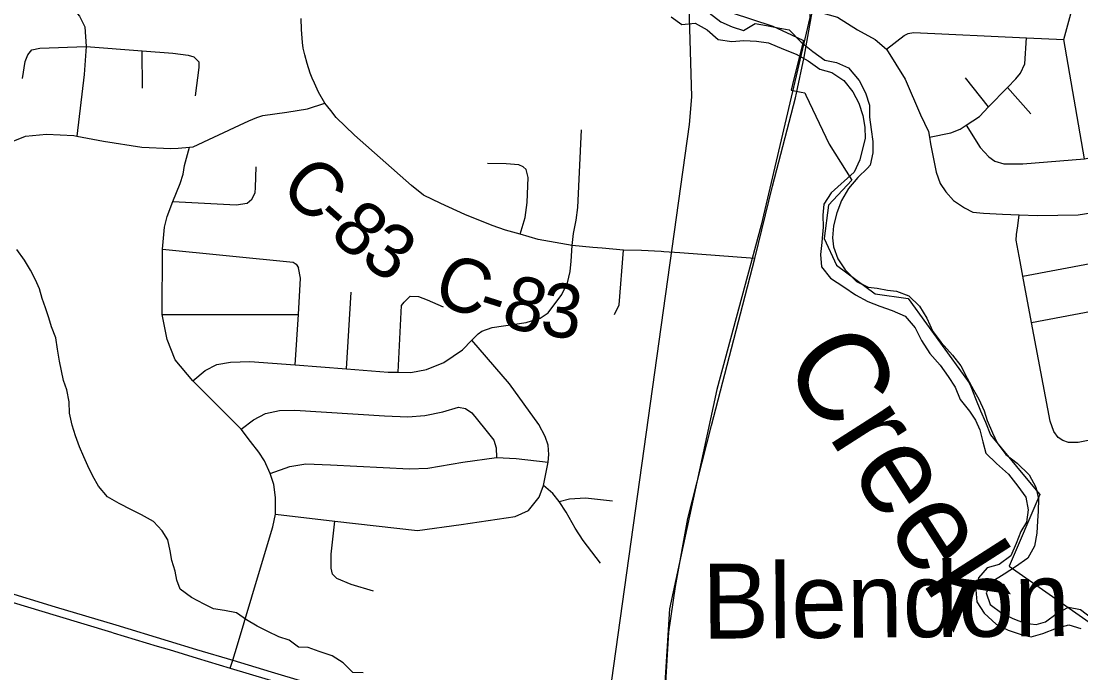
# Model space of a CAD drawing. Extents: x 114604 to 551442, y 316898 to 567001.
# Drawn here: x 222448 to 228346, y 430594 to 434221 of the extents above; entities that cross this region are included whole.
import ezdxf

# ---------------------------------------------------------------- set-up
doc = ezdxf.new("R2010")
doc.units = 0
for name, color, linetype in [('_CIVIL_CONSTRUCTION', 7, 'Continuous'), ('DV_X_County_Line', 7, 'Continuous'), ('GE_P_Alignment_1000_Bearings', 7, 'Continuous'), ('GE_P_Alignment_1000_Cardinal_Points', 7, 'Continuous'), ('GE_P_Alignment_100_Cardinal_Points', 7, 'Continuous'), ('GE_P_Alignment_100_Stations', 7, 'Continuous'), ('GE_P_Alignment_500_Bearings', 7, 'Continuous'), ('PM_P_Cells', 7, 'Continuous'), ('PM_P_CL_Double_Solid', 7, 'Continuous'), ('RD_P_GR_Rt', 7, 'Continuous')]:
    doc.layers.add(name, color=color, linetype=linetype)

msp = doc.modelspace()

# ---------------------------------------------------------------- linework, layer by layer
at = {"layer": '_CIVIL_CONSTRUCTION'}
for points in [[(226763.6, 433820.5), (226805.3, 434020), (226853.2, 434283.2), (226864.8, 434437.3), (226867.9, 434808), (226879.8, 435271.4), (226892.4, 435685.2)], [(226464, 432641.7), (226531.2, 432899.6), (226629.8, 433303.2), (226758.3, 433795), (226763.6, 433820.5)], [(226018.5, 430182.7), (226029.7, 430445.4), (226053.5, 430820.9), (226090.1, 431074.4), (226159.3, 431453.8), (226289.5, 431971.1), (226464, 432641.7)], [(220205.4, 431578), (220256.1, 431565.3), (220537.7, 431494.3), (220815.5, 431423.1), (221135.8, 431341.5), (221270.3, 431308), (221490.1, 431251.4), (221653.6, 431207.2), (221965.2, 431116.7), (222320.8, 431009), (222642.6, 430912.5), (222950, 430819.6), (222960.1, 430816.5), (223205.3, 430743), (223271.7, 430723.1), (223428.2, 430676), (223611.7, 430620), (223822.2, 430556.9), (224008.9, 430501.5), (224177.8, 430448.3), (224335.5, 430397.1), (224531.1, 430329.5), (224680.3, 430274.1)], [(220209.9, 431624.3), (220266.6, 431609.9), (220548.2, 431538.8), (220826, 431467.7), (221146.3, 431386), (221280.8, 431352.5), (221503.5, 431295.1), (221664.7, 431251.2), (221963.1, 431164.8), (222334.4, 431053.5), (222637.6, 430961.4), (222973.7, 430860.9), (223265.2, 430772.3), (223424.3, 430724.6), (223625.4, 430664.4)], [(223625.4, 430664.4), (223839.6, 430599.9), (224019.2, 430545.6), (224178.4, 430496.1), (224352, 430438.9), (224529.7, 430378.5), (224748.2, 430300.8)]]:
    msp.add_lwpolyline(points, dxfattribs=at)
at = {"layer": 'DV_X_County_Line'}
for points in [[(226065.4, 434245), (226125.6, 434203), (226199.6, 434209.2), (226265.8, 434173.3), (226328, 434119.3), (226404.1, 434107.5)], [(226277.6, 434267.5), (226341.8, 434217.6), (226406, 434189.7), (226468.1, 434169.8), (226534.1, 434208), (226596.2, 434196.2), (226662.3, 434184.3), (226722.4, 434172.4), (226788.7, 434104.4), (226854.9, 434052.5), (226921.1, 434004.5), (226985.2, 433990.7), (227053.3, 433960.8), (227111.6, 433890.8), (227147.8, 433822.7), (227170, 433752.6), (227170.1, 433686.4), (227178.3, 433618.3), (227188.5, 433552.2), (227188.6, 433488), (227172.8, 433419.8)], [(226404.1, 434107.5), (226470.2, 434113.7), (226540.3, 434109.8), (226608.4, 434100), (226690.6, 434066.1), (226760.8, 434038.2), (226829, 434000.3), (226893.2, 433954.3), (226959.3, 433934.5), (227027.5, 433890.5), (227077.7, 433828.5), (227109.9, 433764.5), (227132.1, 433696.4), (227144.2, 433630.2), (227146.4, 433568.1), (227128.5, 433503.9), (227116.6, 433449.7), (227084.7, 433381.5), (226956.9, 433264.9), (226914.9, 433202.7), (226909.1, 433140.5), (226911.2, 433074.4), (226906.1, 433013.5)], [(227172.8, 433419.8), (227157.9, 433402.1), (227104.8, 433351.5), (227052.9, 433289.2), (227013, 433223), (226987.1, 433154.7), (226969.3, 433082.5), (226963.4, 433014.4), (226969.6, 432964.3), (226993.7, 432898.2), (227034, 432836.1), (227098.2, 432772.1), (227162.4, 432740.2), (227212.4, 432734.3), (227270.5, 432724.5)], [(226906.1, 433013.5), (226903.6, 432988.5), (226897.6, 432922), (226901.7, 432853.8), (226952, 432789.8), (227026.2, 432741.9), (227092.3, 432697.9), (227160.5, 432660), (227226.7, 432634.1), (227296.8, 432610.3), (227369, 432578.4), (227423.2, 432514.4), (227459.4, 432444.3), (227505.7, 432372.2), (227563.9, 432306.2), (227608.1, 432244.2), (227646.3, 432184.2), (227674.5, 432116.1), (227726.7, 432050.1), (227758.9, 432000), (227783, 431946), (227801.2, 431879.9), (227817.4, 431815.7), (227877.6, 431759.8), (227943.8, 431699.8), (227996, 431633.8), (228040.3, 431571.7), (228052.4, 431501.6), (228044.6, 431433.4), (228012.7, 431381.2), (227986.8, 431313), (227956.9, 431244.8), (227890.9, 431196.5), (227824.9, 431178.3), (227776.9, 431122), (227761.1, 431055.8), (227767.2, 430989.7), (227807.4, 430925.6), (227875.7, 430865.7), (227941.8, 430831.8), (228014, 430807.9), (228070.1, 430794), (228134.1, 430812.2), (228210.2, 430842.5), (228280.2, 430860.7), (228346.4, 430840.8)], [(227270.5, 432724.5), (227320.6, 432718.6), (227388.8, 432692.7), (227449, 432634.7), (227489.2, 432568.6), (227521.4, 432494.6), (227569.6, 432432.5), (227631.9, 432362.5), (227678.1, 432302.5), (227714.3, 432234.4), (227748.5, 432168.4), (227778.6, 432116.3), (227808.8, 432052.3), (227825, 431998.2), (227855.2, 431930.1), (227881.3, 431874), (227929.5, 431810), (227991.8, 431760.1), (228058, 431696.1), (228096.2, 431628), (228110.4, 431561.9), (228108.5, 431493.7), (228104.7, 431439.6), (228100.8, 431371.4), (228088.9, 431299.2), (228051.1, 431233), (227983.1, 431184.7), (227919.1, 431142.4), (227851.1, 431100.2), (227819.2, 431039.9), (227841.4, 430973.8), (227905.6, 430925.9), (227967.7, 430896), (228033.9, 430870.1), (228098, 430862.2), (228150, 430878.4), (228214, 430926.7), (228278, 430958.9), (228344.1, 430947.1), (228414.3, 430893.1)]]:
    msp.add_lwpolyline(points, dxfattribs=at)
at = {"layer": 'GE_P_Alignment_1000_Bearings'}
for points in [[(226209.8, 442820.6), (226923.9, 440382.2), (226992, 440001.3), (227013.2, 438838.6), (226898.8, 436217.3), (226837.5, 434241.8), (226567.4, 433086.5), (226320.8, 432170.4), (226055.9, 430949.9), (226027.4, 430479.6), (226011.7, 428976.2), (225517.9, 428997.9)], [(218312.6, 415394.9), (218871.9, 417669.8), (219054.4, 418361.1), (220719.9, 421367.7), (221499.9, 422753.5), (221719, 423003), (221998.3, 423273), (223915.9, 424713.8), (224374.8, 425132.4), (224593.7, 425415.4), (224838.8, 425772.2), (224997.2, 426088.2), (225148.2, 426511.4), (225212.3, 426900.4), (225308.4, 427510.7), (225517.9, 428997.9), (225722.2, 430461.2), (226167.7, 433646.1), (226180, 433800.3), (226099.4, 436586.1), (226086, 440124.8)]]:
    msp.add_lwpolyline(points, dxfattribs=at)
at = {"layer": 'GE_P_Alignment_1000_Cardinal_Points'}
for p, q in [((227833, 433743.8), (227704.3, 433906)), ((228068.4, 433705.1), (227937.4, 433851.2))]:
    msp.add_line(p, q, dxfattribs=at)
for points in [[(228366.1, 433454.5), (228251.2, 434119.3), (228339, 434440.3), (228357.4, 434713.8), (228369.8, 434882), (228384.5, 434955.1), (228419.5, 435045.3), (228459.9, 435099.9), (228542.2, 435214.3), (228572.4, 435270.5), (228605.9, 435333.6), (228620.7, 435398.2), (228625.3, 435464.5), (228628, 435554.4)], [(226853.2, 434283.2), (226992.4, 434242.5), (227103.8, 434172.5), (227201.8, 434119.8), (227264.2, 434064.3), (227369.2, 433898), (227454.5, 433698.9), (227498.2, 433606.3), (227503.5, 433574.9), (227509.8, 433538), (227541.2, 433381.3), (227562.9, 433317), (227594.8, 433270.6), (227636.7, 433222.2), (227698.7, 433181.7), (227744.7, 433157.4), (227804.9, 433153), (227909.2, 433146.3), (228003.5, 433142.9), (228105.7, 433139.1), (228330.5, 433143.7), (228483.1, 433166.9)], [(227264.2, 434064.3), (227362.4, 434140.8), (227384.5, 434152.7), (227414.7, 434158.6), (228042.8, 434129.1), (228251.2, 434119.3)], [(227503.5, 433574.9), (227622.5, 433599.5), (227674.8, 433619.3), (227708, 433641.6), (227781.5, 433690.9), (227833, 433743.8), (227937.4, 433851.2), (227985.2, 433900.3), (228009.4, 433932.2), (228033.7, 433984.3), (228042.8, 434129.1)], [(228023.6, 432801.3), (228397.3, 432872.5), (228708.6, 432928.8), (228791, 432958.4), (229003.5, 433059.1), (229431.8, 433281.6), (229771.7, 433466.1), (230429.9, 433808.9), (230495.9, 433828.8), (230563.9, 433835.2), (230892.9, 433810.3), (231182.9, 433796.8)], [(227708, 433641.6), (227786.6, 433518.3), (227834.5, 433465.8), (227866.5, 433441.5), (227916.6, 433427.2), (228022.9, 433426.5), (228366.1, 433454.5), (228657.4, 433515), (228747.8, 433538.5), (228793.5, 433575.3), (228839.5, 433591), (228907.5, 433587.1), (228955.9, 433563.4), (228998, 433513.2), (229060.2, 433399.6)], [(229294.4, 431771), (228904.5, 431929.6), (228776.1, 431964.8), (228745.3, 431973.3), (228681.6, 431949.8), (228631.4, 431938.1), (228470.4, 431904.5), (228332.1, 431875.7), (228278, 431876), (228245.9, 431886.2), (228219.9, 431904.5), (228196, 431936.7), (228176.2, 431995), (228072.4, 432543.4), (228023.6, 432801.3), (228008.2, 432882.9), (227986.7, 433001.4), (227988.9, 433033.5), (227995.1, 433081.6), (228003.5, 433142.9)], [(228072.4, 432543.4), (228739.4, 432669.7), (228867.9, 432695), (228972.4, 432720.5), (228992.3, 432730.9), (229079, 432776), (229284.3, 432904.3), (229377.2, 432951), (229551, 433036.8)]]:
    msp.add_lwpolyline(points, dxfattribs=at)
at = {"layer": 'GE_P_Alignment_100_Cardinal_Points'}
for p, q in [((223123, 433848.7), (223121.5, 434056.4)), ((224258.8, 432285.6), (224285.3, 432712.6)), ((223231.9, 432587.7), (223990.6, 432589))]:
    msp.add_line(p, q, dxfattribs=at)
for points in [[(220788.5, 434797.6), (220807.2, 434726.2), (220846.1, 434601.5), (220881.5, 434532.9), (220911.2, 434500.5), (220937.1, 434478.1), (220995.1, 434461.5), (221117.3, 434456.2), (221618.9, 434434.6), (222015.3, 434413.9), (222315.9, 434397.4), (222414.5, 434391.8), (222490.7, 434382.9), (222564.8, 434372.1), (222623.3, 434357.2), (222692.7, 434326.6), (222734.5, 434292), (222772.1, 434249.5), (222802.5, 434189.9), (222810.2, 434080.3), (222798.8, 433924.4), (222757, 433581.1)], [(222455.6, 433902.1), (222470.6, 433996.2), (222485, 434034.1), (222507.4, 434061.9), (222551.6, 434071.5), (222810.2, 434080.3)], [(222810.2, 434080.3), (223121.5, 434056.4), (223291.5, 434043.3), (223377.7, 434032.3), (223409.7, 434022), (223437.5, 433995.6), (223437.1, 433963.5), (223415.4, 433805.4)], [(222376.2, 433542.6), (222472.3, 433581.1), (222588.8, 433591.9), (222741.1, 433584.2), (222757, 433581.1), (222905.3, 433552.3), (223119.6, 433519.9), (223280, 433512.1), (223322.1, 433513.6), (223385.1, 433519.1), (223404.5, 433520.8), (223662.1, 433641.3), (223714.5, 433667.1), (223759.1, 433685), (223793.6, 433695.8), (223925.9, 433714.5), (224041.2, 433733.2), (224138.8, 433765.3)], [(225513.8, 432972.7), (225521.6, 433040.1), (225536.8, 433113.1), (225546.2, 433184.6), (225566, 433616.1)], [(223611.7, 430620), (223625.4, 430664.4), (223651.4, 430749.3), (223769.4, 431141.5), (223849.4, 431406.8), (223863.5, 431477), (223863.4, 431569.8), (223853.5, 431642.3), (223833.2, 431703), (223802.3, 431773.8), (223770.9, 431822.1), (223724.3, 431880.9), (223671.7, 431949.5), (223404, 432218.3), (223305.7, 432336), (223260.1, 432449.7), (223231.9, 432587.7), (223234.9, 432951.5), (223246.2, 433075), (223259.5, 433133.3), (223291.9, 433218.1), (223333.5, 433316.6), (223348.9, 433368.9), (223356.3, 433417.1), (223385.1, 433519.1)], [(223291.9, 433218.1), (223644.4, 433198), (223706.5, 433208.8), (223732.4, 433231.2), (223750, 433265.4), (223751.6, 433295.5), (223756.2, 433409.8)], [(225225, 433035.8), (225252.3, 433128.1), (225264.6, 433212.5), (225269.3, 433351.1), (225259, 433395.3), (225241.7, 433409.5), (225217.4, 433420.7), (225147.3, 433427.4), (225043, 433429.5)], [(223234.9, 432951.5), (223961.8, 432879.1), (223978, 432869.2), (223992.3, 432847.3)], [(223404, 432218.3), (223471.2, 432275.8), (223537.1, 432310.7), (223613.2, 432323.6), (223719.7, 432326.9), (223973.2, 432307.5), (224258.8, 432285.6), (224489.8, 432267.9), (224546.1, 432266.8), (224616.4, 432265.4), (224704.6, 432282.5), (224800.5, 432321.8), (224904.1, 432391.2), (224956.7, 432444.9), (224991.4, 432480.4), (225011.3, 432494.7), (225069.3, 432515.4), (225257.8, 432543.8), (225335.8, 432568.7), (225381.7, 432597.3), (225456.3, 432699.7), (225488.8, 432765.2), (225504.1, 432828.1), (225509.2, 432884.4), (225513.8, 432972.7)], [(225750.9, 432589.3), (225775.5, 432642.7), (225800, 432945.9)], [(223973.2, 432307.5), (223990.6, 432589), (224003.1, 432791.4), (223992.3, 432847.3)], [(224546.1, 432266.8), (224565.5, 432637.7), (224579.3, 432657.9), (224613.1, 432690.4), (224659.3, 432688.9), (224707.7, 432669.5), (224796.6, 432630.5)], [(225329.2, 431975.3), (225165.6, 432201.9), (224956.7, 432444.9)], [(223671.7, 431949.5), (223741.5, 432002.7), (223808, 432037.1), (223885.6, 432054.6), (223970.5, 432055.2), (224470.8, 432024.9), (224600.7, 432018.3), (224694.9, 432026), (224794.2, 432046), (224881.7, 432072.4), (224920.4, 432065), (224955.7, 432041.3), (225026.5, 431953.5), (225077.9, 431888.9), (225091, 431846.9), (225093.8, 431792.8)], [(223863.5, 431477), (224194.3, 431437.6), (224653.6, 431385.8), (224896.3, 431418.8), (225197.1, 431464.5), (225271, 431497.5), (225330.3, 431571.7), (225356, 431636), (225381.8, 431766.2), (225385.6, 431808.4), (225380.2, 431861.9), (225364.2, 431909.5), (225329.2, 431975.3)], [(223833.2, 431703), (223942.9, 431742.4), (224031.7, 431757), (224168.6, 431752.2), (224608.7, 431728.5), (224711.6, 431732.7), (224906.8, 431765.7), (225093.8, 431792.8), (225202.6, 431787.7), (225381.8, 431766.2)], [(225672.4, 431203.6), (225576.4, 431330.7), (225531.4, 431398.4), (225482, 431488), (225443.1, 431547.7), (225406.4, 431591.3), (225356, 431636)], [(225443.1, 431547.7), (225499.2, 431562.4), (225589.5, 431567.5), (225738.4, 431551.2)], [(224408.7, 431048.1), (224283.7, 431084.7), (224204.9, 431119.8), (224180.6, 431143.6), (224174.1, 431175.6), (224173.1, 431253.8), (224194.3, 431437.6)]]:
    msp.add_lwpolyline(points, dxfattribs=at)
at = {"layer": 'GE_P_Alignment_100_Stations'}
msp.add_lwpolyline([(226400.4, 434268.8), (226631.8, 434192.5), (226735.6, 434145.5), (226802.3, 434112.7), (226746.7, 433892), (226734, 433836.2), (226788.9, 433825.8), (226809.5, 433821.8), (226815.3, 433809.1), (226944.7, 433536.7), (227071.5, 433335.9), (226942.2, 433196.4), (226918.3, 433012), (226986.1, 432863.5), (227202.1, 432703), (227385.5, 432678.1), (227690.9, 432254.4), (227724.6, 432207.6), (227733, 432187.2), (227760.1, 432121.3), (227788.5, 432052.5), (227814.7, 431988.8), (227843.4, 431919.1), (228005.5, 431722.5), (228117, 431587.4), (227947.2, 431188.1), (228430.4, 430850.8)], dxfattribs=at)
at = {"layer": 'GE_P_Alignment_500_Bearings'}
msp.add_line((226531.2, 432899.6), (226113.5, 432930.9), dxfattribs=at)
for points in [[(224171.3, 433723.4), (224138.8, 433765.3), (224102.7, 433826.7), (224080.3, 433875.8), (224067.7, 433903.4), (224056.1, 433932.2), (224038.8, 433985.3), (224026, 434034.4), (224017.1, 434071.3), (224012.9, 434102.8), (224007.6, 434175), (224006.7, 434236.1)], [(225629.6, 432961.6), (225513.8, 432972.7), (225326, 433005.2), (225225, 433035.8), (225143.9, 433058.4), (225070.2, 433084.3), (224917, 433144.3), (224783.5, 433206.1), (224687.4, 433253.3), (224620.9, 433305.7), (224303.3, 433585.9), (224200.5, 433685.7), (224171.3, 433723.4)], [(226009.4, 432938.4), (225901.5, 432945), (225800, 432945.9), (225681.7, 432956.7), (225629.6, 432961.6)], [(226113.5, 432930.9), (226024.8, 432937.5), (226009.4, 432938.4)]]:
    msp.add_lwpolyline(points, dxfattribs=at)
at = {"layer": 'PM_P_Cells'}
for points in [[(222877.2, 431633.5), (222847.3, 431687.7), (222819.4, 431745.9), (222797.4, 431796.1), (222771.5, 431852.3), (222749.6, 431912.5), (222731.7, 431972.7), (222715.8, 432038.9), (222714, 432103.1), (222702.1, 432169.3), (222684.2, 432221.4), (222672.3, 432275.6), (222660.3, 432327.8), (222650.5, 432396), (222640.6, 432458.2), (222616.7, 432520.4), (222600.8, 432570.5), (222582.8, 432624.7), (222564.9, 432676.9), (222549, 432731), (222527.1, 432781.2), (222499.2, 432835.4), (222465.3, 432891.7), (222423.4, 432949.9)], [(224352, 430593.5), (224294, 430595.6), (224240, 430649.8), (224178.1, 430688.1), (224106.1, 430712.3), (224046.1, 430734.5), (223992.1, 430736.6), (223940.1, 430774.9), (223882.1, 430795), (223820.2, 430823.2), (223762.2, 430853.5), (223702.2, 430889.7), (223646.3, 430927.9), (223580.2, 430940.1), (223518.2, 430950.3), (223466.3, 430976.5), (223396.3, 431012.7), (223332.4, 431059), (223314.4, 431109.1), (223304.5, 431159.3), (223286.6, 431219.5), (223276.7, 431273.7), (223264.8, 431333.8), (223232.9, 431384), (223185, 431436.3), (223117, 431472.5), (223061, 431500.7), (222993.1, 431537), (222929.1, 431573.2), (222877.2, 431633.5)]]:
    msp.add_lwpolyline(points, dxfattribs=at)

# ---------------------------------------------------------------- texts
at = {"layer": '_CIVIL_CONSTRUCTION'}
msp.add_text('Blendon', height=417.01, rotation=0.41453, dxfattribs=at).set_placement((226239.6, 430783.7))
at = {"layer": 'PM_P_CL_Double_Solid'}
for s, rotation, p in [('C', 317.48784, (223876.1, 433278.1)), ('-', 318.50557, (224060.7, 433109)), ('8', 319.06719, (224154.6, 433026)), ('3', 326.32748, (224326.1, 432880.7)), ('C', 339.38062, (224726.7, 432662)), ('8', 346.0955, (225111.4, 432526.6)), ('3', 353.07527, (225330, 432474.9)), ('-', 342.37265, (224973.5, 432569.6))]:
    msp.add_text(s, height=300, rotation=rotation, dxfattribs=at).set_placement(p)
at = {"layer": 'RD_P_GR_Rt'}
msp.add_text('Creek', height=500.02, rotation=302.62077, dxfattribs=at).set_placement((226675.7, 432320.6))

doc.saveas('drawing.dxf')
